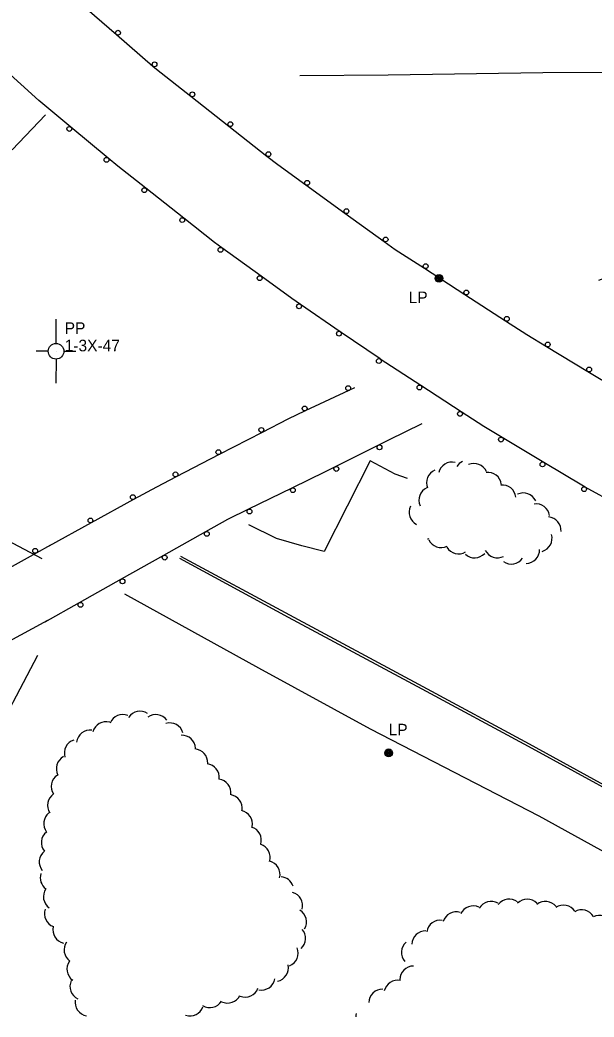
# Model space of a CAD drawing. Extents: x 2402803 to 2427059, y 6985292 to 6997652.
# Drawn here: x 2417036.5 to 2417273.9, y 6990965.6 to 6991378 of the extents above; entities that cross this region are included whole.
import ezdxf

# ---------------------------------------------------------------- set-up
doc = ezdxf.new("R2010")
doc.units = 0
for name, color, linetype in [('p_control ground ctrl', 7, 'Continuous'), ('p_drainage riprap', 7, 'Continuous'), ('p_road - paved curb', 7, 'Continuous'), ('p_road guard rails', 7, 'Continuous'), ('p_utility manhole', 7, 'Continuous'), ('p_veg woods', 7, 'Continuous')]:
    doc.layers.add(name, color=color, linetype=linetype)

msp = doc.modelspace()

# ---------------------------------------------------------------- linework, layer by layer
at = {"layer": 'p_control ground ctrl'}
for p, q in [((2417051.39, 6991244.22), (2417051.41, 6991254.22)), ((2417048.15, 6991240.98), (2417043.15, 6991240.99)), ((2417051.39, 6991240.98), (2417051.39, 6991241.02)), ((2417054.63, 6991240.98), (2417059.63, 6991240.97)), ((2417051.39, 6991237.74), (2417051.37, 6991227.74))]:
    msp.add_line(p, q, dxfattribs=at)
msp.add_circle((2417051.39, 6991240.98), 3.24, dxfattribs=at)
at = {"layer": 'p_drainage riprap'}
for points in [[(2417196.76, 6991188.34), (2417191.69, 6991190.18), (2417181.28, 6991195.71), (2417162.2, 6991158.17), (2417152.98, 6991160.44), (2417142.56, 6991163.58), (2417131.07, 6991169.14)], [(2416966.71, 6991086.49), (2416975.83, 6991074.5), (2416987.21, 6991079.89), (2416993.27, 6991083.16), (2417000.97, 6991087.2), (2417023.24, 6991076.17), (2417043.83, 6991115.28)]]:
    msp.add_lwpolyline(points, dxfattribs=at)
at = {"layer": 'p_road - paved curb'}
for points in [[(2417275.88, 6991270.34), (2417293.26, 6991277.04), (2417336.91, 6991292.21), (2417382.32, 6991306.42), (2417433.4, 6991319.71), (2417473.97, 6991330.18), (2417510.41, 6991338.96), (2417542.82, 6991345.45), (2417543.12, 6991357.69), (2417492.59, 6991357.71), (2417431.19, 6991357.03), (2417366.14, 6991357.43), (2417299.23, 6991356.3), (2417252.69, 6991356.08), (2417188.74, 6991355.17), (2417152.25, 6991354.93)], [(2417028.63, 6991164.24), (2417045.47, 6991155.29)], [(2417102.44, 6991155.35), (2417147.44, 6991131.02), (2417202.6, 6991101.41), (2417246.57, 6991077.7), (2417304.09, 6991046.19), (2417352.2, 6991020.88), (2417398.41, 6990996.87), (2417450.39, 6990974.63), (2417510.07, 6990951.19), (2417573, 6990930.87), (2417630.32, 6990916.28), (2417690.09, 6990903.9), (2417747.18, 6990895.52), (2417798.03, 6990890.45), (2417854.87, 6990887.91), (2417913.31, 6990887.8), (2417972.37, 6990890.82), (2418042.27, 6990897.81), (2418103.6, 6990905.73), (2418162.42, 6990914.12), (2418202.32, 6990920.88), (2418234.72, 6990926.56)], [(2417102.92, 6991156.23), (2417147.91, 6991131.9), (2417203.07, 6991102.29), (2417247.05, 6991078.58), (2417304.56, 6991047.07), (2417352.66, 6991021.77), (2417398.84, 6990997.77), (2417450.77, 6990975.56), (2417510.41, 6990952.13), (2417573.28, 6990931.83), (2417630.54, 6990917.25), (2417690.26, 6990904.89), (2417747.3, 6990896.51), (2417798.1, 6990891.45), (2417854.89, 6990888.91), (2417913.29, 6990888.8), (2417972.29, 6990891.82), (2418042.16, 6990898.8), (2418103.47, 6990906.72), (2418162.27, 6990915.11), (2418202.15, 6990921.87), (2418234.55, 6990927.54)], [(2417663.11, 6990894.16), (2417661.52, 6990884.87), (2417622.52, 6990891.62), (2417574.86, 6990904.07), (2417532.81, 6990916.94), (2417488.56, 6990932.5), (2417444.88, 6990949.85), (2417405.95, 6990966.76), (2417367, 6990984.85), (2417320.93, 6991010.25), (2417251.16, 6991048.68), (2417181.38, 6991084.69), (2417135.29, 6991109.88), (2417079.87, 6991140.57)]]:
    msp.add_lwpolyline(points, dxfattribs=at)
at = {"layer": 'p_road guard rails'}
for p, q in [((2417061.21, 6991385.04), (2417076.35, 6991371.96)), ((2417076.35, 6991371.96), (2417091.48, 6991358.89)), ((2417044.28, 6991344.75), (2417029.45, 6991358.16)), ((2417107.15, 6991346.46), (2417122.87, 6991334.09)), ((2417057.54, 6991333.7), (2417044.28, 6991344.75)), ((2417047.02, 6991338.83), (2417033.23, 6991324.35)), ((2417072.9, 6991320.91), (2417057.54, 6991333.7)), ((2417122.87, 6991334.09), (2417138.59, 6991321.73)), ((2417104.2, 6991296.02), (2417088.51, 6991308.41)), ((2417154.66, 6991309.83), (2417170.88, 6991298.13)), ((2417170.88, 6991298.13), (2417187.1, 6991286.42)), ((2417136.19, 6991272.02), (2417120, 6991283.75)), ((2417203.72, 6991275.31), (2417220.5, 6991264.42)), ((2417220.5, 6991264.42), (2417237.28, 6991253.54)), ((2417168.94, 6991249.07), (2417152.45, 6991260.38)), ((2417254.22, 6991242.92), (2417271.34, 6991232.6)), ((2417202.2, 6991226.85), (2417185.44, 6991237.76)), ((2417271.34, 6991232.6), (2417288.46, 6991222.27)), ((2417172.6, 6991224.82), (2417174.98, 6991225.93)), ((2417218.96, 6991215.94), (2417202.2, 6991226.85)), ((2417154.61, 6991216.43), (2417172.6, 6991224.82)), ((2417119, 6991198.36), (2417136.76, 6991207.55)), ((2417253.05, 6991195.04), (2417235.9, 6991205.31)), ((2417184.71, 6991202.12), (2417166.84, 6991193.2)), ((2417101.25, 6991189.16), (2417119, 6991198.36)), ((2417148.9, 6991184.4), (2417130.94, 6991175.63)), ((2417287.75, 6991175.17), (2417270.23, 6991184.8)), ((2417066.1, 6991170.14), (2417083.62, 6991179.75)), ((2417048.58, 6991160.53), (2417066.1, 6991170.14)), ((2417113.26, 6991166.32), (2417095.83, 6991156.51)), ((2417043.28, 6991157.59), (2417049.31, 6991160.94)), ((2417025.8, 6991147.87), (2417043.28, 6991157.59)), ((2417095.83, 6991156.51), (2417078.39, 6991146.71)), ((2417061.01, 6991136.96), (2417046.74, 6991128.97)), ((2417047.93, 6991129.62), (2417030.37, 6991120.05))]:
    msp.add_line(p, q, dxfattribs=at)
for points in [[(2417091.48, 6991358.89), (2417092.88, 6991357.68), (2417107.15, 6991346.46)], [(2417088.51, 6991308.41), (2417076.97, 6991317.52), (2417072.9, 6991320.91)], [(2417138.59, 6991321.73), (2417143.11, 6991318.17), (2417154.66, 6991309.83)], [(2417120, 6991283.75), (2417116.92, 6991285.98), (2417104.2, 6991296.02)], [(2417187.1, 6991286.42), (2417191.66, 6991283.13), (2417203.72, 6991275.31)], [(2417152.45, 6991260.38), (2417148.84, 6991262.85), (2417136.19, 6991272.02)], [(2417237.28, 6991253.54), (2417246.01, 6991247.87), (2417254.22, 6991242.92)], [(2417185.44, 6991237.76), (2417185.36, 6991237.81), (2417168.94, 6991249.07)], [(2417136.76, 6991207.55), (2417147.39, 6991213.06), (2417154.61, 6991216.43)], [(2417235.9, 6991205.31), (2417228.25, 6991209.89), (2417218.96, 6991215.94)], [(2417202.62, 6991211), (2417188.83, 6991204.18), (2417184.71, 6991202.12)], [(2417166.84, 6991193.2), (2417162.75, 6991191.16), (2417148.9, 6991184.4)], [(2417270.23, 6991184.8), (2417269.49, 6991185.2), (2417253.05, 6991195.04)], [(2417083.62, 6991179.75), (2417093.05, 6991184.92), (2417101.25, 6991189.16)], [(2417130.94, 6991175.63), (2417122.35, 6991171.43), (2417113.26, 6991166.32)], [(2417078.39, 6991146.71), (2417078.35, 6991146.68), (2417061.01, 6991136.96)]]:
    msp.add_lwpolyline(points, dxfattribs=at)
for centre in [(2417077, 6991372.72), (2417092.14, 6991359.64), (2417107.77, 6991347.24), (2417056.9, 6991332.93), (2417123.49, 6991334.88), (2417072.26, 6991320.14), (2417139.21, 6991322.51), (2417087.89, 6991307.63), (2417155.25, 6991310.64), (2417171.47, 6991298.94), (2417103.58, 6991295.23), (2417187.68, 6991287.23), (2417119.41, 6991282.94), (2417204.26, 6991276.15), (2417135.6, 6991271.21), (2417221.04, 6991265.26), (2417151.88, 6991259.55), (2417237.82, 6991254.38), (2417168.38, 6991248.24), (2417254.73, 6991243.78), (2417184.89, 6991236.92), (2417271.86, 6991233.45), (2417172.18, 6991225.73), (2417201.66, 6991226.01), (2417154.19, 6991217.33), (2417218.42, 6991215.1), (2417136.3, 6991208.44), (2417235.39, 6991204.45), (2417185.15, 6991201.23), (2417118.54, 6991199.25), (2417167.29, 6991192.31), (2417252.54, 6991194.18), (2417100.79, 6991190.05), (2417149.34, 6991183.5), (2417269.75, 6991183.92), (2417083.14, 6991180.62), (2417065.62, 6991171.01), (2417131.38, 6991174.73), (2417113.75, 6991165.44), (2417042.79, 6991158.46), (2417096.32, 6991155.64), (2417078.88, 6991145.83), (2417061.49, 6991136.09)]:
    msp.add_circle(centre, 1, dxfattribs=at)
at = {"layer": 'p_utility manhole'}
for centre, radius in [((2417209.76, 6991271.12), 1.6), ((2417209.76, 6991271.12), 1.3), ((2417209.76, 6991271.12), 1), ((2417209.76, 6991271.12), 0.539), ((2417209.76, 6991271.12), 0.192), ((2417188.94, 6991074.89), 1.6), ((2417188.94, 6991074.89), 1.3), ((2417188.94, 6991074.89), 1), ((2417188.94, 6991074.89), 0.539), ((2417188.94, 6991074.89), 0.192)]:
    msp.add_circle(centre, radius, dxfattribs=at)
at = {"layer": 'p_veg woods'}
for centre, start, end in [((2417215.14, 6991189.5), 76.9363, 166.9363), ((2417222.01, 6991190.39), 117.2821, 148.7321), ((2417224.22, 6991188.92), 23.9993, 113.9993), ((2417210.21, 6991186.58), 112.1879, 202.1879), ((2417229.91, 6991185.27), 7.0779, 97.0779), ((2417207.11, 6991179.38), 114.3818, 204.3818), ((2417235.9, 6991180.03), 6.4479, 96.4479), ((2417244.63, 6991176.72), 25.5771, 115.5771), ((2417203.02, 6991174.42), 153.5865, 243.5865), ((2417249.89, 6991172.21), 8.3089, 98.3089), ((2417254.58, 6991166.82), 355.6158, 85.6158), ((2417250.86, 6991163.64), 286.6295, 16.6295), ((2417204.33, 6991168.95), 276.9447, 284.1314), ((2417210.62, 6991165.45), 205.5976, 295.5976), ((2417217.76, 6991162.85), 211.5145, 301.5145), ((2417224.48, 6991161.19), 227.4843, 317.4843), ((2417233.91, 6991161.19), 207.0484, 297.0484), ((2417239.68, 6991158.61), 235.1771, 325.1771), ((2417245.71, 6991158.88), 270.8664, 0.8664), ((2417079.03, 6991085.1), 68.3182, 158.3182), ((2417086.1, 6991086.43), 56.4147, 146.4147), ((2417092.68, 6991085.07), 36.2385, 126.2385), ((2417072.13, 6991082.12), 75.0729, 165.0729), ((2417098.43, 6991081.6), 16.2033, 106.2033), ((2417065.53, 6991078.66), 83.0543, 173.0543), ((2417103.45, 6991076.52), 2.7346, 92.7346), ((2417060.46, 6991074.82), 107.7603, 197.7603), ((2417057.16, 6991068.33), 118.1051, 208.1051), ((2417108.48, 6991070.85), 356.7906, 86.7906), ((2417113.24, 6991064.73), 353.2925, 83.2925), ((2417055.07, 6991061.01), 123.579, 213.579), ((2417118.02, 6991058.4), 352.326, 82.326), ((2417053.49, 6991053.19), 123.8197, 213.8197), ((2417122.71, 6991052.01), 351.3038, 81.3038), ((2417051.93, 6991045.62), 127.891, 217.891), ((2417126.97, 6991045.5), 348.0215, 78.0215), ((2417130.64, 6991038.75), 343.5351, 73.5351), ((2417050.97, 6991037.73), 128.642, 218.642), ((2417134.25, 6991031.69), 342.4802, 72.4802), ((2417050.09, 6991029.78), 128.642, 218.642), ((2417138.39, 6991024.59), 345.6726, 75.6726), ((2417050.51, 6991023.26), 162.5423, 234.6501), ((2417144.03, 6991018.02), 18.2806, 84.7951), ((2417051.85, 6991015.38), 144.6501, 234.6501), ((2417147.7, 6991011.75), 344.1587, 74.1587), ((2417223.89, 6991005.93), 64.9421, 154.9421), ((2417231.31, 6991007.77), 59.7721, 149.7721), ((2417238.76, 6991008.73), 52.5228, 142.5228), ((2417246.21, 6991008.71), 44.5754, 134.5754), ((2417253.76, 6991007.77), 38.8627, 128.8627), ((2417261.23, 6991006.24), 33.5199, 123.5199), ((2417052.27, 6991008.32), 159.8912, 249.8912), ((2417149.33, 6991004.94), 329.1394, 59.1394), ((2417216.88, 6991003.48), 73.4586, 163.4586), ((2417268.74, 6991004.31), 30.1114, 120.1114), ((2417276.14, 6991001.97), 27.05, 117.05), ((2417055.75, 6991001.74), 166.8502, 256.8502), ((2417210.27, 6991000), 81.2421, 171.2421), ((2417148.94, 6990998.12), 311.8766, 41.8766), ((2417204.18, 6990995.59), 88.3802, 178.3802), ((2417060.39, 6990993.38), 144.7105, 234.7105), ((2417199.84, 6990992.31), 130.7801, 220.7801), ((2417145.83, 6990992.08), 292.1559, 22.1559), ((2417061.57, 6990985.47), 144.5681, 234.5681), ((2417141.81, 6990985.97), 281.9954, 11.9954), ((2417199.23, 6990981.06), 90.1423, 180.1423), ((2417062.8, 6990978.29), 154.7888, 244.7888), ((2417136.31, 6990982.43), 259.2913, 349.2913), ((2417192.6, 6990975.16), 77.2387, 167.2387), ((2417122.34, 6990977.05), 244.2135, 334.2135), ((2417129.58, 6990979.51), 249.399, 339.399), ((2417186.38, 6990971.51), 89.1771, 179.1771), ((2417064.92, 6990971.75), 170.677, 260.677), ((2417106.81, 6990971.72), 251.2458, 341.2458), ((2417114.98, 6990975.18), 238.4269, 328.4269), ((2417180.98, 6990965.99), 169.0983, 183.0947)]:
    msp.add_arc(centre, 5.65, start, end, dxfattribs=at)

# ---------------------------------------------------------------- texts
at = {"layer": 'p_control ground ctrl'}
for s, p in [('  PP', (2417051.41, 6991248.15)), ('  1-3X-47', (2417051.41, 6991240.95))]:
    msp.add_text(s, height=4.8, dxfattribs=at).set_placement(p)
at = {"layer": 'p_utility manhole'}
for p in [(2417193.64, 6991260.89), (2417185.35, 6991082.09)]:
    msp.add_text('  LP', height=4.8, dxfattribs=at).set_placement(p)

doc.saveas('drawing.dxf')
